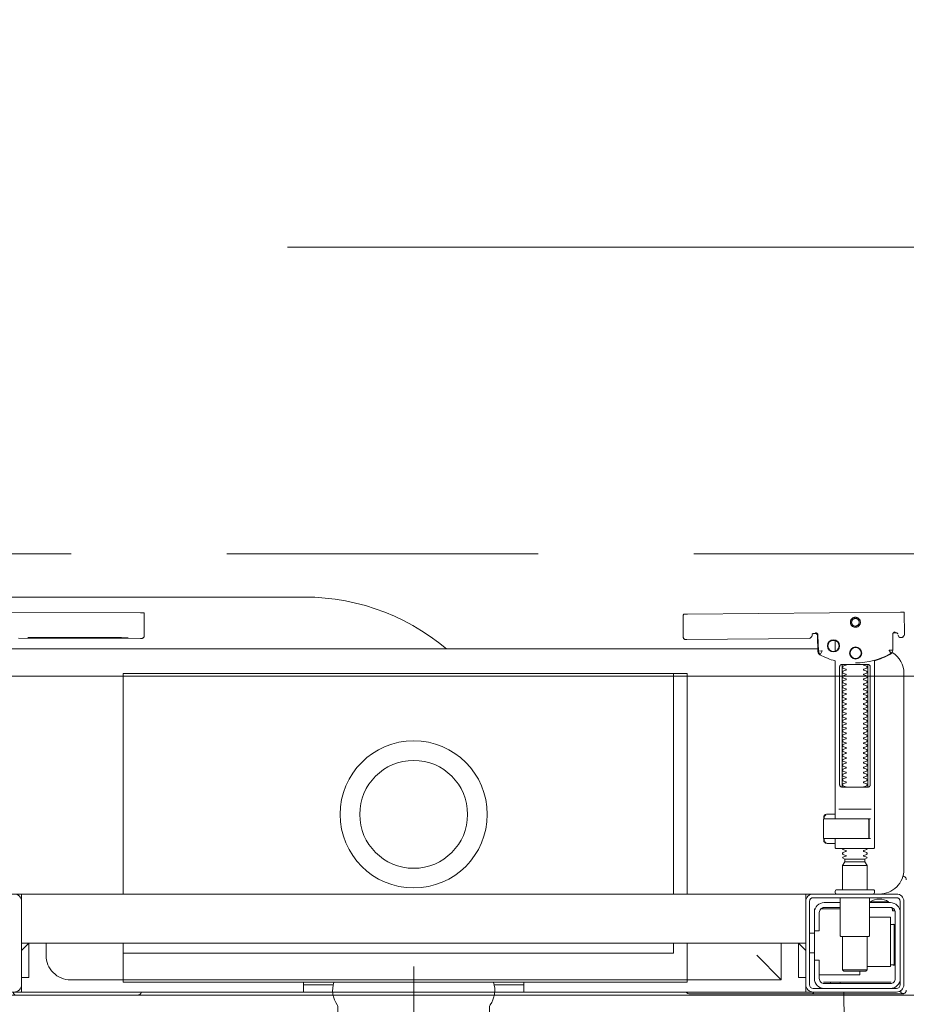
# Model space of a CAD drawing. Header units: millimetres. Extents: x 23192 to 177760, y -399809 to -79279.
# Tile 306 of 656: x 59990 to 60026, y -194372 to -194331. Entities that reach past the tile are written whole.
import ezdxf

# ---------------------------------------------------------------- set-up
doc = ezdxf.new("R2010")
doc.units = ezdxf.units.MM
doc.linetypes.add('DASHDOT', pattern=[25.4, 12.7, -6.35, 0, -6.35])
doc.linetypes.add('HIDDEN', pattern=[9.525, 6.35, -3.175])
doc.layers.get('0').update_dxf_attribs({"lineweight": 0})
for name, color, linetype, lineweight in [('!! 0_ Istn-widok', 1, 'Continuous', 15), ('!! 0_Istn-cienka', 4, 'Continuous', 9), ('!! 0_Osie', 1, 'DASHDOT', 13), ('!! 2 ZABUDOWA GK-MDF', 54, 'Continuous', 13), ('!! 2_wypos-sanitarne', 240, 'Continuous', 9), ('!! wymiary osi', 250, 'Continuous', 9), ('0-osie-liniA', 14, 'DASHDOT', 5)]:
    doc.layers.add(name, color=color, linetype=linetype, lineweight=lineweight)
doc.layers.add('!!_@ wypos sanit nd', color=7, linetype='Continuous', lineweight=0, plot=False)
doc.styles.add('TXT', font='simplex.shx')
doc.dimstyles.new('DIM50', dxfattribs={"dimscale": 5, "dimtxt": 2.5, "dimasz": 1.5, "dimexe": 0, "dimexo": 0, "dimgap": 0.5, "dimtad": 1, "dimdec": 4, "dimrnd": 0.5, "dimdsep": 46, "dimtxsty": 'TXT', "dimblk1": 'TICK1', "dimblk2": 'TICK1', "dimsah": 1, "dimcen": 0, "dimse1": 1, "dimse2": 1, "dimclrd": 1, "dimclre": 7, "dimclrt": 9, "dimadec": 0, "dimazin": 0, "dimtfac": 1, "dimtdec": 4, "dimtmove": 2, "dimatfit": 3, "dimldrblk": 'TICK1', "dimfxl": 1, "dimtolj": 1, "dimarcsym": 0})

# ---------------------------------------------------------------- blocks, each defined once
blk = doc.blocks.new('A$C324a30b8')
for points in [[(0, 0.01049), (0, -0.71083)], [(0.17552, 0), (0.17692, -0.11958)], [(-0.17552, 0), (0.17552, 0)]]:
    blk.add_lwpolyline(points)
blk = doc.blocks.new('A$C4ebe9e89')
for points in [[(-0.18941, 0.17081), (-0.04454, 0.17081), (-0.04035, 0.17071), (-0.03616, 0.17042), (-0.032, 0.16993), (-0.02786, 0.16925), (-0.02376, 0.16837), (-0.0197, 0.16731), (-0.0157, 0.16606), (-0.01176, 0.16462), (-0.00789, 0.163), (-0.0041, 0.1612), (-0.0004, 0.15923), (0.0032, 0.15708), (0.00671, 0.15478), (0.0101, 0.1523), (0.01337, 0.14968)], [(0.19864, 0.1647), (0.11173, 0.16387)], [(0.20013, 0.1647), (0.20026, 0.15571)], [(-0.19839, 0.16455), (-0.11148, 0.16437)], [(-0.16124, 0.15406), (-0.11145, 0.15396), (-0.11127, 0.15396), (-0.11111, 0.15396), (-0.11099, 0.15396), (-0.11083, 0.15397), (-0.11065, 0.15401), (-0.11048, 0.15408), (-0.11033, 0.15418), (-0.1102, 0.1543), (-0.11009, 0.15445), (-0.11001, 0.15461), (-0.10996, 0.15479), (-0.10995, 0.15497), (-0.10997, 0.16396), (-0.10998, 0.16435)], [(-0.12195, 0.15427), (-0.15195, 0.15433)], [(-0.15195, 0.15423), (-0.12195, 0.15417)], [(0.16386, 0.15607), (0.16409, 0.15602), (0.16425, 0.15596), (0.1644, 0.15586), (0.16453, 0.15574), (0.16463, 0.1556), (0.16471, 0.15544), (0.16476, 0.15527), (0.16478, 0.1551), (0.16496, 0.14854), (0.16497, 0.14842), (0.16498, 0.14832), (0.16501, 0.14822), (0.16503, 0.14812), (0.16507, 0.14802), (0.16511, 0.14793), (0.16516, 0.14784), (0.16521, 0.14775), (0.16528, 0.14767), (0.16535, 0.14758), (0.16542, 0.14751), (0.1655, 0.14744), (0.16558, 0.14737), (0.16567, 0.14731), (0.16576, 0.14726), (0.16651, 0.14688), (0.16727, 0.14651), (0.16803, 0.14617), (0.16881, 0.14585), (0.1696, 0.14555), (0.17039, 0.14527), (0.17119, 0.14502), (0.172, 0.14478), (0.172, 0.08032)], [(0.1651, 0.14871), (0.16492, 0.1553), (0.1649, 0.15547), (0.16485, 0.15563), (0.16478, 0.15579), (0.16468, 0.15592), (0.16455, 0.15604), (0.16441, 0.15614), (0.16425, 0.15621), (0.16409, 0.15626), (0.16391, 0.15627)], [(0.172, 0.15305), (0.172, 0.14874)], [(0.19757, 0.15573), (0.19749, 0.15586), (0.19739, 0.15598), (0.19727, 0.15608), (0.19713, 0.15617), (0.19698, 0.15623), (0.19683, 0.15626), (0.19667, 0.15627), (0.19577, 0.15626)], [(0.16493, 0.14968), (-0.16477, 0.14968)], [(0.17483, 0.14232), (0.17483, 0.09432)], [(0.18523, 0.09432), (0.18523, 0.14232)], [(-0.11847, 0.04968), (-0.11847, 0.13968), (0.11153, 0.13968), (0.11153, 0.04968)], [(0.10602, 0.13968), (0.10602, 0.04968)], [(0.16732, 0.08028), (0.16732, 0.08144), (0.16736, 0.08156), (0.16746, 0.08164), (0.16767, 0.08169)], [(0.16751, 0.08053), (0.16754, 0.08079), (0.16766, 0.08132)], [(0.16811, 0.08203), (0.16776, 0.08162), (0.16776, 0.08196), (0.16779, 0.08207), (0.16786, 0.08214), (0.16797, 0.08218), (0.1681, 0.08219), (0.16822, 0.08219), (0.16842, 0.08221), (0.16887, 0.08232), (0.172, 0.08232)], [(0.16848, 0.08224), (0.16856, 0.0823), (0.16876, 0.08232)], [(0.18662, 0.08432), (0.17345, 0.08432)], [(0.17371, 0.08032), (0.18481, 0.08032), (0.18637, 0.08032)], [(0.16767, 0.07094), (0.16756, 0.07096), (0.16746, 0.07099), (0.16737, 0.07106), (0.16732, 0.0712), (0.16732, 0.07235)], [(0.18558, 0.07232), (0.18637, 0.07232)], [(0.16766, 0.07131), (0.16754, 0.07185), (0.16751, 0.0721)], [(0.172, 0.07032), (0.16887, 0.07032), (0.16842, 0.07042), (0.16831, 0.07044), (0.1682, 0.07044), (0.16806, 0.07045), (0.16795, 0.07046), (0.16783, 0.07052), (0.16776, 0.07067), (0.16776, 0.07101), (0.16811, 0.07061)], [(0.16876, 0.07032), (0.16866, 0.07032), (0.16848, 0.0704)], [(0.185, 0.06126), (0.175, 0.06126)], [(0.1759, 0.06388), (0.1841, 0.06388)], [(0.1841, 0.06282), (0.1759, 0.06282)], [(0.19963, 0.05696), (0.19976, 0.05695), (0.19988, 0.05692), (0.20001, 0.05688)], [(-0.16, 0.04668), (-0.16, 0.04968), (0.16, 0.04968), (0.16, 0.04668)], [(-0.16, 0.03368), (-0.16, 0.04568)], [(0.16, 0.03368), (0.16, 0.04568)], [(0.1635, 0.03468), (0.1635, 0.04218)], [(0.174, 0.04368), (0.16618, 0.04368)], [(0.167, 0.04412), (0.16693, 0.04403), (0.16687, 0.04393), (0.16681, 0.04381), (0.16675, 0.04368)], [(0.186, 0.04018), (0.1945, 0.04018), (0.1945, 0.02018), (0.185, 0.02018)], [(0.19499, 0.04412), (0.19506, 0.04404), (0.19512, 0.04395), (0.19517, 0.04385), (0.19521, 0.04376), (0.19525, 0.04365), (0.19528, 0.04355), (0.19531, 0.04344), (0.19533, 0.04333), (0.19535, 0.04322), (0.19537, 0.04311), (0.19538, 0.04301), (0.19539, 0.04291), (0.19538, 0.04281), (0.19547, 0.04278), (0.19557, 0.04278), (0.19568, 0.04278), (0.19578, 0.04278), (0.19589, 0.04278), (0.19613, 0.04278), (0.19616, 0.04288), (0.19615, 0.04299), (0.19613, 0.04311), (0.19609, 0.04324), (0.19605, 0.04336), (0.19594, 0.04357)], [(0.19591, 0.03729), (0.19602, 0.03729), (0.19616, 0.03729), (0.19632, 0.03729), (0.1965, 0.03729)], [(0.1615, 0.03368), (0.1635, 0.03368)], [(0.175, 0.03238), (0.175, 0.01872), (0.1755, 0.01822), (0.1845, 0.01822), (0.185, 0.01872), (0.185, 0.03238)], [(0.16, 0.02668), (0.157, 0.02968), (0.16, 0.02968), (-0.16, 0.02968), (-0.157, 0.02968), (-0.16, 0.02668)], [(-0.157, 0.02968), (-0.157, 0.01568), (-0.16, 0.01568)], [(0.10602, 0.02968), (0.10602, 0.0256), (-0.11847, 0.0256)], [(0.11153, 0.02968), (0.11153, 0.01468), (0.15, 0.01468)], [(0.14, 0.02468), (0.15, 0.01468), (0.15, 0.02968)], [(0.16, 0.01568), (0.157, 0.01568), (0.157, 0.02968)], [(0.1615, 0.02568), (0.1635, 0.02568)], [(0.1965, 0.02067), (0.19632, 0.02067), (0.19616, 0.02067), (0.19602, 0.02067), (0.19591, 0.02067)], [(0.1655, 0.01668), (0.182, 0.01668), (0.182, 0.01822)], [(0.185, 0.01872), (0.175, 0.01872)], [(-0.03305, 0.00968), (-0.16, 0.00968), (-0.16, 0.01268)], [(-0.045, 0.00968), (-0.045, 0.01368)], [(-0.045, 0.01268), (-0.03283, 0.01268)], [(0.03283, 0.01268), (0.045, 0.01268)], [(0.16, 0.01268), (0.16, 0.00968), (0.03305, 0.00968)], [(0.045, 0.01368), (0.045, 0.00968)], [(0.16722, 0.01368), (0.19467, 0.01368), (0.19478, 0.01368)], [(0.17, 0.01318), (0.17, 0.01368)], [(0.174, 0.01318), (0.174, 0.01368)]]:
    blk.add_lwpolyline(points)
for points in [[(0.16424, 0.15596), (0.16327, 0.15595), (0.16304, 0.15592), (0.16283, 0.15584), (0.16262, 0.15571), (0.16265, 0.15575), (0.16259, 0.15555), (0.16257, 0.15535, -0.157432), (0.16238, 0.15476), (0.1621, 0.15436, -0.241147), (0.16129, 0.15393), (0.1115, 0.15346), (0.11134, 0.15345), (0.11119, 0.15345), (0.11107, 0.15345), (0.11094, 0.15346), (0.11078, 0.15348), (0.11062, 0.15353), (0.11047, 0.15361), (0.11033, 0.15371), (0.11022, 0.15383), (0.11012, 0.15397), (0.11005, 0.15412), (0.11001, 0.15428), (0.11, 0.15445), (0.10995, 0.16345), (0.11023, 0.16384)], [(0.19647, 0.15658), (0.19626, 0.15656), (0.19605, 0.15648), (0.19585, 0.15635), (0.19566, 0.15614, 0.132231), (0.19551, 0.15564), (0.19546, 0.14909)], [(0.19768, 0.15528, 0.415336), (0.19869, 0.15429)], [(0.19885, 0.1543), (0.19898, 0.1543), (0.19913, 0.15431), (0.19927, 0.15434), (0.19941, 0.1544), (0.19953, 0.15447), (0.19965, 0.15456), (0.19975, 0.15466), (0.20007, 0.15512, 0.158481), (0.20026, 0.15571)], [(-0.15993, 0.04968), (-0.17248, 0.04968, 0.405519), (-0.172, 0.05018), (-0.172, 0.05088, 0.414214), (-0.1725, 0.05138), (-0.1875, 0.05138, 0.414214), (-0.188, 0.05088), (-0.188, 0.05018, 0.405519), (-0.18751, 0.04968), (-0.19, 0.04968, -0.414214), (-0.2, 0.05968), (-0.2, 0.13968, -0.266001), (-0.19506, 0.1483)], [(0.18031, 0.14393, 0.125713), (0.19466, 0.14774, 0.121439), (0.19519, 0.14823, -0.262119), (0.2, 0.13968), (0.2, 0.05968, -0.414214), (0.19, 0.04968), (0.18752, 0.04968, 0.405519), (0.188, 0.05018), (0.188, 0.05088, 0.414214), (0.1875, 0.05138), (0.1725, 0.05138, 0.414214), (0.172, 0.05088), (0.172, 0.05018, 0.405519), (0.17249, 0.04968, 0.001664), (0.15993, 0.04968)], [(0.172, 0.07232), (0.172, 0.06852, 0.414214), (0.1722, 0.06832), (0.18462, 0.06832), (0.1878, 0.06832, 0.414214), (0.188, 0.06852), (0.188, 0.14485), (0.18885, 0.1451), (0.18969, 0.14537), (0.19052, 0.14568), (0.19134, 0.146), (0.19215, 0.14635), (0.19295, 0.14672), (0.19374, 0.14712), (0.19456, 0.14756), (0.19465, 0.14762), (0.19473, 0.14768), (0.19481, 0.14775), (0.19488, 0.14782), (0.19495, 0.1479), (0.19502, 0.14799)], [(0.17647, 0.09332, 0.182836), (0.17637, 0.09341), (0.17515, 0.09381, 0.050055), (0.175, 0.09408), (0.175, 0.09436, 0.050055), (0.17515, 0.09462), (0.17637, 0.09503, 0.719897), (0.17637, 0.09541), (0.17515, 0.09581, 0.050055), (0.175, 0.09608), (0.175, 0.09636, 0.050055), (0.17515, 0.09662), (0.17637, 0.09703, 0.719897), (0.17637, 0.09741), (0.17515, 0.09781, 0.050055), (0.175, 0.09808), (0.175, 0.09836, 0.050055), (0.17515, 0.09862), (0.17637, 0.09903, 0.719897), (0.17637, 0.09941), (0.17515, 0.09981, 0.050055), (0.175, 0.10008), (0.175, 0.10036, 0.050055), (0.17515, 0.10062), (0.17637, 0.10103, 0.719897), (0.17637, 0.10141), (0.17515, 0.10181, 0.050055), (0.175, 0.10208), (0.175, 0.10236, 0.050055), (0.17515, 0.10262), (0.17637, 0.10303, 0.719897), (0.17637, 0.10341), (0.17515, 0.10381, 0.050055), (0.175, 0.10408), (0.175, 0.10436, 0.050055), (0.17515, 0.10462), (0.17637, 0.10503, 0.719897), (0.17637, 0.10541), (0.17515, 0.10581, 0.050055), (0.175, 0.10608), (0.175, 0.10636, 0.050055), (0.17515, 0.10662), (0.17637, 0.10703, 0.719897), (0.17637, 0.10741), (0.17515, 0.10781, 0.050055), (0.175, 0.10808), (0.175, 0.10836, 0.050055), (0.17515, 0.10862), (0.17637, 0.10903, 0.719897), (0.17637, 0.10941), (0.17515, 0.10981, 0.050055), (0.175, 0.11008), (0.175, 0.11036, 0.050055), (0.17515, 0.11062), (0.17637, 0.11103, 0.719897), (0.17637, 0.11141), (0.17515, 0.11181, 0.050055), (0.175, 0.11208), (0.175, 0.11236, 0.050055), (0.17515, 0.11262), (0.17637, 0.11303, 0.719897), (0.17637, 0.11341), (0.17515, 0.11381, 0.050055), (0.175, 0.11408), (0.175, 0.11436, 0.050055), (0.17515, 0.11462), (0.17637, 0.11503, 0.719897), (0.17637, 0.11541), (0.17515, 0.11581, 0.050055), (0.175, 0.11608), (0.175, 0.11636, 0.050055), (0.17515, 0.11662), (0.17637, 0.11703, 0.719897), (0.17637, 0.11741), (0.17515, 0.11781, 0.050055), (0.175, 0.11808), (0.175, 0.11836, 0.050055), (0.17515, 0.11862), (0.17637, 0.11903, 0.719897), (0.17637, 0.11941), (0.17515, 0.11981, 0.050055), (0.175, 0.12008), (0.175, 0.12036, 0.050055), (0.17515, 0.12062), (0.17637, 0.12103, 0.719897), (0.17637, 0.12141), (0.17515, 0.12181, 0.050055), (0.175, 0.12208), (0.175, 0.12236, 0.050055), (0.17515, 0.12262), (0.17637, 0.12303, 0.719897), (0.17637, 0.12341), (0.17515, 0.12381, 0.050055), (0.175, 0.12408), (0.175, 0.12436, 0.050055), (0.17515, 0.12462), (0.17637, 0.12503, 0.719897), (0.17637, 0.12541), (0.17515, 0.12581, 0.050055), (0.175, 0.12608), (0.175, 0.12636, 0.050055), (0.17515, 0.12662), (0.17637, 0.12703, 0.719897), (0.17637, 0.12741), (0.17515, 0.12781, 0.050055), (0.175, 0.12808), (0.175, 0.12836, 0.050055), (0.17515, 0.12862), (0.17637, 0.12903, 0.719897), (0.17637, 0.12941), (0.17515, 0.12981, 0.050055), (0.175, 0.13008), (0.175, 0.13036, 0.050055), (0.17515, 0.13062), (0.17637, 0.13103, 0.719897), (0.17637, 0.13141), (0.17515, 0.13181, 0.050055), (0.175, 0.13208), (0.175, 0.13236, 0.050055), (0.17515, 0.13262), (0.17637, 0.13303, 0.719897), (0.17637, 0.13341), (0.17515, 0.13381, 0.050055), (0.175, 0.13408), (0.175, 0.13436, 0.050055), (0.17515, 0.13462), (0.17637, 0.13503, 0.719897), (0.17637, 0.13541), (0.17515, 0.13581, 0.050055), (0.175, 0.13608), (0.175, 0.13636, 0.050055), (0.17515, 0.13662), (0.17637, 0.13703, 0.719897), (0.17637, 0.13741), (0.17515, 0.13781, 0.050055), (0.175, 0.13808), (0.175, 0.13836, 0.050055), (0.17515, 0.13862), (0.17637, 0.13903, 0.719897), (0.17637, 0.13941), (0.17515, 0.13981, 0.050055), (0.175, 0.14008), (0.175, 0.14036, 0.050055), (0.17515, 0.14062), (0.17637, 0.14103, 0.719897), (0.17637, 0.14141), (0.17515, 0.14181, 0.050055), (0.175, 0.14208), (0.175, 0.14236, 0.050055), (0.17515, 0.14262), (0.17637, 0.14303, 0.474594), (0.17647, 0.14332)], [(0.18353, 0.14332, 0.474594), (0.18364, 0.14303), (0.18486, 0.14262, 0.050055), (0.185, 0.14236), (0.185, 0.14208, 0.050055), (0.18486, 0.14181), (0.18364, 0.14141, 0.719897), (0.18364, 0.14103), (0.18486, 0.14062, 0.050055), (0.185, 0.14036), (0.185, 0.14008, 0.050055), (0.18486, 0.13981), (0.18364, 0.13941, 0.719897), (0.18364, 0.13903), (0.18486, 0.13862, 0.050055), (0.185, 0.13836), (0.185, 0.13808, 0.050055), (0.18486, 0.13781), (0.18364, 0.13741, 0.719897), (0.18364, 0.13703), (0.18486, 0.13662, 0.050055), (0.185, 0.13636), (0.185, 0.13608, 0.050055), (0.18486, 0.13581), (0.18364, 0.13541, 0.719897), (0.18364, 0.13503), (0.18486, 0.13462, 0.050055), (0.185, 0.13436), (0.185, 0.13408, 0.050055), (0.18486, 0.13381), (0.18364, 0.13341, 0.719897), (0.18364, 0.13303), (0.18486, 0.13262, 0.050055), (0.185, 0.13236), (0.185, 0.13208, 0.050055), (0.18486, 0.13181), (0.18364, 0.13141, 0.719897), (0.18364, 0.13103), (0.18486, 0.13062, 0.050055), (0.185, 0.13036), (0.185, 0.13008, 0.050055), (0.18486, 0.12981), (0.18364, 0.12941, 0.719897), (0.18364, 0.12903), (0.18486, 0.12862, 0.050055), (0.185, 0.12836), (0.185, 0.12808, 0.050055), (0.18486, 0.12781), (0.18364, 0.12741, 0.719897), (0.18364, 0.12703), (0.18486, 0.12662, 0.050055), (0.185, 0.12636), (0.185, 0.12608, 0.050055), (0.18486, 0.12581), (0.18364, 0.12541, 0.719897), (0.18364, 0.12503), (0.18486, 0.12462, 0.050055), (0.185, 0.12436), (0.185, 0.12408, 0.050055), (0.18486, 0.12381), (0.18364, 0.12341, 0.719897), (0.18364, 0.12303), (0.18486, 0.12262, 0.050055), (0.185, 0.12236), (0.185, 0.12208, 0.050055), (0.18486, 0.12181), (0.18364, 0.12141, 0.719897), (0.18364, 0.12103), (0.18486, 0.12062, 0.050055), (0.185, 0.12036), (0.185, 0.12008, 0.050055), (0.18486, 0.11981), (0.18364, 0.11941, 0.719897), (0.18364, 0.11903), (0.18486, 0.11862, 0.050055), (0.185, 0.11836), (0.185, 0.11808, 0.050055), (0.18486, 0.11781), (0.18364, 0.11741, 0.719897), (0.18364, 0.11703), (0.18486, 0.11662, 0.050055), (0.185, 0.11636), (0.185, 0.11608, 0.050055), (0.18486, 0.11581), (0.18364, 0.11541, 0.719897), (0.18364, 0.11503), (0.18486, 0.11462, 0.050055), (0.185, 0.11436), (0.185, 0.11408, 0.050055), (0.18486, 0.11381), (0.18364, 0.11341, 0.719897), (0.18364, 0.11303), (0.18486, 0.11262, 0.050055), (0.185, 0.11236), (0.185, 0.11208, 0.050055), (0.18486, 0.11181), (0.18364, 0.11141, 0.719897), (0.18364, 0.11103), (0.18486, 0.11062, 0.050055), (0.185, 0.11036), (0.185, 0.11008, 0.050055), (0.18486, 0.10981), (0.18364, 0.10941, 0.719897), (0.18364, 0.10903), (0.18486, 0.10862, 0.050055), (0.185, 0.10836), (0.185, 0.10808, 0.050055), (0.18486, 0.10781), (0.18364, 0.10741, 0.719897), (0.18364, 0.10703), (0.18486, 0.10662, 0.050055), (0.185, 0.10636), (0.185, 0.10608, 0.050055), (0.18486, 0.10581), (0.18364, 0.10541, 0.719897), (0.18364, 0.10503), (0.18486, 0.10462, 0.050055), (0.185, 0.10436), (0.185, 0.10408, 0.050055), (0.18486, 0.10381), (0.18364, 0.10341, 0.719897), (0.18364, 0.10303), (0.18486, 0.10262, 0.050055), (0.185, 0.10236), (0.185, 0.10208, 0.050055), (0.18486, 0.10181), (0.18364, 0.10141, 0.719897), (0.18364, 0.10103), (0.18486, 0.10062, 0.050055), (0.185, 0.10036), (0.185, 0.10008, 0.050055), (0.18486, 0.09981), (0.18364, 0.09941, 0.719897), (0.18364, 0.09903), (0.18486, 0.09862, 0.050055), (0.185, 0.09836), (0.185, 0.09808, 0.050055), (0.18486, 0.09781), (0.18364, 0.09741, 0.719897), (0.18364, 0.09703), (0.18486, 0.09662, 0.050055), (0.185, 0.09636), (0.185, 0.09608, 0.050055), (0.18486, 0.09581), (0.18364, 0.09541, 0.719897), (0.18364, 0.09503), (0.18486, 0.09462, 0.050055), (0.185, 0.09436), (0.185, 0.09408, 0.050055), (0.18486, 0.09381), (0.18364, 0.09341, 0.182836), (0.18353, 0.09332)], [(0.18575, 0.07252), (0.18575, 0.08011), (0.18572, 0.08022), (0.18564, 0.08029), (0.18555, 0.08032), (0.18565, 0.0803), (0.18573, 0.08024), (0.18577, 0.08014), (0.18577, 0.07252), (0.18574, 0.07241), (0.18567, 0.07234), (0.18547, 0.07232), (0.18558, 0.07237), (0.18564, 0.07252), (0.18564, 0.08012), (0.18557, 0.08027), (0.18547, 0.08032), (0.16743, 0.08032, 0.414214), (0.16723, 0.08012), (0.16723, 0.07252, 0.414214), (0.16743, 0.07232), (0.18547, 0.07232)], [(0.18556, 0.07232, 0.414213), (0.18576, 0.07252), (0.18575, 0.08011), (0.18575, 0.07252), (0.18572, 0.07241), (0.18565, 0.07234), (0.18555, 0.07232)], [(0.175, 0.06836), (0.175, 0.06812, -0.050055), (0.17515, 0.06786), (0.17636, 0.06745, -0.719897), (0.17636, 0.06707), (0.17515, 0.06666, -0.050055), (0.175, 0.0664), (0.175, 0.06612, -0.050055), (0.17515, 0.06586), (0.17636, 0.06545, -0.719897), (0.17636, 0.06507), (0.17515, 0.06466, -0.050055), (0.175, 0.0644), (0.1759, 0.06388), (0.1759, 0.06282), (0.175, 0.06126), (0.175, 0.05138)], [(0.185, 0.06836), (0.185, 0.06812, 0.050055), (0.18486, 0.06786), (0.18364, 0.06745, 0.719897), (0.18364, 0.06707), (0.18486, 0.06666, 0.050055), (0.185, 0.0664), (0.185, 0.06612, 0.050055), (0.18486, 0.06586), (0.18364, 0.06545, 0.719897), (0.18364, 0.06507), (0.18486, 0.06466, 0.050055), (0.185, 0.0644), (0.1841, 0.06388), (0.1841, 0.06282), (0.185, 0.06126), (0.185, 0.05138)], [(0.20011, 0.05684, 0.126559), (0.19962, 0.05693)], [(0.20099, 0.05547, 0.198909), (0.20055, 0.05654, 0.091301), (0.20011, 0.05684)], [(0.16379, 0.04368), (0.1635, 0.04368), (0.1635, 0.04218, -0.414214), (0.1675, 0.04618), (0.174, 0.04618)], [(0.174, 0.04418), (0.1675, 0.04418, 0.414214), (0.1655, 0.04218), (0.1655, 0.03468), (0.1635, 0.03468), (0.1635, 0.01518, 0.414214), (0.1675, 0.01118)], [(0.1635, 0.02268), (0.1655, 0.02268), (0.1655, 0.01518, 0.414214), (0.1675, 0.01318), (0.1945, 0.01318, 0.414214), (0.1965, 0.01518), (0.1965, 0.04218, 0.414214), (0.1945, 0.04418), (0.186, 0.04418)], [(0.174, 0.04818), (0.174, 0.03288, 0.414214), (0.1745, 0.03238), (0.1855, 0.03238, 0.414214), (0.186, 0.03288), (0.186, 0.04818)], [(0.19375, 0.04656, 0.119096), (0.19, 0.04764, 0.119096), (0.18625, 0.04656)], [(0.19375, 0.04618), (0.19375, 0.04656), (0.18625, 0.04656), (0.18625, 0.04618), (0.1945, 0.04618, -0.414214), (0.1985, 0.04218)], [(0.1945, 0.03721), (0.19515, 0.03722), (0.19542, 0.03722), (0.1956, 0.03722), (0.19567, 0.03722, 0.116465), (0.19589, 0.03728), (0.19601, 0.03733), (0.19601, 0.02063), (0.19589, 0.02068, 0.116465), (0.19567, 0.02074), (0.19542, 0.02074), (0.19515, 0.02074), (0.1945, 0.02075)], [(-0.15, 0.02968), (-0.15, 0.02468, 0.414214), (-0.14, 0.01468), (-0.11847, 0.01468), (-0.11847, 0.02968)], [(-0.04, 0.01368), (-0.03255, 0.01368, 0.236962), (-0.03118, 0.00443, -0.154353), (-0.031, 0.00386), (-0.031, 0), (0.031, 0), (0.031, 0.00386, -0.154353), (0.03118, 0.00443, 0.236962), (0.03256, 0.01368), (0.04, 0.01368)], [(0.1945, 0.01118, 0.414214), (0.1985, 0.01518)], [(-0.1633, 0.00948, 0.412536), (-0.1623, 0.00848), (-0.1125, 0.00848), (-0.11221, 0.00851), (-0.11193, 0.0086), (-0.11168, 0.00873), (-0.11145, 0.00892), (-0.11126, 0.00914), (-0.11112, 0.0094), (-0.11104, 0.00968)], [(0.11124, 0.00968), (0.11142, 0.00944), (0.11165, 0.00925), (0.11192, 0.0091), (0.1122, 0.00901), (0.1125, 0.00898), (0.1623, 0.00898, 0.326231), (0.16325, 0.00968)], [(0.1987, 0.01002, 0.000114), (0.1987, 0.01002, 0.517015), (0.20003, 0.00909), (0.19993, 0.00905), (0.19983, 0.00903), (0.19971, 0.009), (0.19958, 0.00899), (0.19948, 0.00899), (0.19903, 0.00899), (0.19841, 0.00899), (0.19771, 0.00899), (0.16428, 0.00899), (0.16393, 0.00899), (0.16357, 0.00899), (0.16323, 0.00899), (0.16294, 0.00899), (0.16269, 0.00899), (0.16249, 0.00899), (0.16237, 0.00899)], [(0.20011, 0.00912, 0.091301), (0.20055, 0.00942, 0.198909), (0.20099, 0.01048)]]:
    blk.add_lwpolyline(points, format="xyb")
for points in [[(0.18024, 0.15848), (0.18044, 0.15849), (0.18064, 0.15852), (0.18084, 0.15857), (0.18103, 0.15864), (0.18121, 0.15873), (0.18138, 0.15883), (0.18154, 0.15895), (0.18168, 0.15909), (0.18182, 0.15924), (0.18194, 0.1594), (0.18204, 0.15958), (0.18212, 0.15976), (0.18219, 0.15995), (0.18224, 0.16014), (0.18226, 0.16034), (0.18227, 0.16054), (0.18226, 0.16075), (0.18223, 0.16094), (0.18218, 0.16114), (0.18211, 0.16133), (0.18202, 0.16151), (0.18191, 0.16168), (0.18179, 0.16184), (0.18166, 0.16199), (0.18151, 0.16212), (0.18134, 0.16224), (0.18117, 0.16234), (0.18099, 0.16242), (0.1808, 0.16249), (0.1806, 0.16254), (0.1804, 0.16256), (0.1802, 0.16257), (0.18, 0.16256), (0.1798, 0.16253), (0.17961, 0.16248), (0.17942, 0.16241), (0.17924, 0.16232), (0.17907, 0.16222), (0.17891, 0.1621), (0.17876, 0.16196), (0.17863, 0.16181), (0.17851, 0.16165), (0.17841, 0.16147), (0.17832, 0.16129), (0.17826, 0.1611), (0.17821, 0.1609), (0.17818, 0.16071), (0.17818, 0.1605), (0.17819, 0.1603), (0.17822, 0.16011), (0.17827, 0.15991), (0.17834, 0.15972), (0.17843, 0.15954), (0.17853, 0.15937), (0.17865, 0.15921), (0.17879, 0.15906), (0.17894, 0.15893), (0.1791, 0.15881), (0.17928, 0.15871), (0.17946, 0.15863), (0.17965, 0.15856), (0.17984, 0.15851), (0.18004, 0.15849)], [(0.18024, 0.15897), (0.18039, 0.15898), (0.18054, 0.159), (0.18068, 0.15904), (0.18083, 0.15909), (0.18096, 0.15916), (0.18109, 0.15924), (0.18121, 0.15933), (0.18133, 0.15943), (0.18143, 0.15955), (0.18152, 0.15967), (0.18159, 0.1598), (0.18166, 0.15994), (0.18171, 0.16008), (0.18174, 0.16023), (0.18176, 0.16038), (0.18177, 0.16053), (0.18176, 0.16068), (0.18174, 0.16084), (0.1817, 0.16098), (0.18165, 0.16113), (0.18158, 0.16126), (0.1815, 0.16139), (0.18141, 0.16151), (0.1813, 0.16162), (0.18119, 0.16173), (0.18107, 0.16182), (0.18094, 0.16189), (0.1808, 0.16196), (0.18066, 0.16201), (0.18051, 0.16204), (0.18036, 0.16206), (0.18021, 0.16207), (0.18005, 0.16206), (0.1799, 0.16204), (0.17976, 0.162), (0.17961, 0.16194), (0.17948, 0.16188), (0.17935, 0.1618), (0.17923, 0.16171), (0.17911, 0.1616), (0.17901, 0.16149), (0.17892, 0.16137), (0.17885, 0.16124), (0.17878, 0.1611), (0.17873, 0.16095), (0.1787, 0.16081), (0.17868, 0.16066), (0.17867, 0.1605), (0.17868, 0.16035), (0.1787, 0.1602), (0.17874, 0.16005), (0.17879, 0.15991), (0.17886, 0.15977), (0.17894, 0.15964), (0.17903, 0.15952), (0.17914, 0.15941), (0.17925, 0.15931), (0.17937, 0.15922), (0.1795, 0.15914), (0.17964, 0.15908), (0.17978, 0.15903), (0.17993, 0.159), (0.18008, 0.15897)], [(0.16587, 0.14754), (0.16582, 0.14756), (0.16577, 0.1476), (0.16573, 0.14763), (0.16568, 0.14767), (0.16563, 0.14771), (0.16558, 0.14776), (0.16553, 0.14781), (0.16549, 0.14786), (0.16544, 0.14791), (0.1654, 0.14797), (0.16536, 0.14803), (0.16533, 0.14809), (0.16529, 0.14815), (0.16526, 0.14821), (0.16524, 0.14828), (0.16521, 0.14834), (0.16519, 0.14841), (0.16517, 0.14847), (0.16516, 0.14854), (0.16515, 0.1486), (0.16514, 0.14866), (0.16513, 0.14872), (0.16513, 0.14877), (0.16518, 0.14879), (0.16643, 0.14884), (0.16648, 0.14884), (0.16654, 0.14884), (0.16659, 0.14886), (0.16664, 0.14883), (0.16661, 0.14879), (0.16658, 0.14874), (0.16656, 0.14869), (0.16653, 0.14863), (0.16594, 0.14754)], [(0.18533, 0.14332), (0.18542, 0.14331), (0.1855, 0.1433), (0.18559, 0.14329), (0.18567, 0.14326), (0.18575, 0.14323), (0.18583, 0.14319), (0.18591, 0.14314), (0.18598, 0.14308), (0.18604, 0.14302), (0.1861, 0.14294), (0.18615, 0.14286), (0.18619, 0.14276), (0.18623, 0.14266), (0.18626, 0.14255), (0.18627, 0.14243), (0.18628, 0.14232), (0.18628, 0.09432), (0.18627, 0.0942), (0.18626, 0.09409), (0.18623, 0.09398), (0.18619, 0.09387), (0.18615, 0.09378), (0.1861, 0.09369), (0.18604, 0.09362), (0.18598, 0.09355), (0.18591, 0.09349), (0.18583, 0.09344), (0.18575, 0.0934), (0.18567, 0.09337), (0.18559, 0.09335), (0.1855, 0.09333), (0.18542, 0.09332), (0.18533, 0.09332), (0.17475, 0.09332), (0.17466, 0.09332), (0.17457, 0.09333), (0.17449, 0.09335), (0.1744, 0.09337), (0.17432, 0.0934), (0.17424, 0.09344), (0.17416, 0.09349), (0.17409, 0.09355), (0.17403, 0.09362), (0.17397, 0.09369), (0.17392, 0.09378), (0.17387, 0.09387), (0.17384, 0.09398), (0.17381, 0.09409), (0.17379, 0.0942), (0.17379, 0.09432), (0.17379, 0.14232), (0.17379, 0.14243), (0.17381, 0.14255), (0.17384, 0.14266), (0.17387, 0.14276), (0.17392, 0.14286), (0.17397, 0.14294), (0.17403, 0.14302), (0.17409, 0.14308), (0.17416, 0.14314), (0.17424, 0.14319), (0.17432, 0.14323), (0.1744, 0.14326), (0.17449, 0.14329), (0.17457, 0.1433), (0.17466, 0.14331), (0.17475, 0.14332)], [(-0.11847, 0.01368), (0.11153, 0.01368), (0.11153, 0.01468), (-0.11847, 0.01468)]]:
    blk.add_lwpolyline(points, close=True)
for points in [[(0.19546, 0.14908), (0.19546, 0.14908), (0.19546, 0.14908), (0.19546, 0.14909), (0.19546, 0.14909), (0.19546, 0.14909), (0.19546, 0.14909), (0.19546, 0.14909), (0.19546, 0.14909), (0.19546, 0.14909), (0.19546, 0.14909), (0.19546, 0.14909), (0.19546, 0.14909), (0.19546, 0.14909), (0.19546, 0.14909), (0.19546, 0.14909), (0.19546, 0.14909), (0.19546, 0.14909), (0.19546, 0.14909), (0.19546, 0.14909), (0.19546, 0.14908), (0.19546, 0.14908), (0.19546, 0.14908), (0.19546, 0.14908), (0.19546, 0.14908), (0.19546, 0.14908), (0.19546, 0.14908), (0.19546, 0.14908), (0.19546, 0.14908), (0.19546, 0.14908), (0.19546, 0.14908), (0.19546, 0.14908), (0.19546, 0.14908), (0.19546, 0.14908), (0.19546, 0.14908), (0.19546, 0.14908), (0.19546, 0.14908), (0.19546, 0.14909), (0.19545, 0.14909), (0.19545, 0.14909), (0.19545, 0.14909), (0.19545, 0.14909), (0.19545, 0.14909), (0.19545, 0.14909), (0.19545, 0.14909), (0.19545, 0.14909), (0.19544, 0.14909), (0.19544, 0.14908), (0.19544, 0.14908), (0.19544, 0.14908), (0.19544, 0.14908), (0.19543, 0.14908), (0.19543, 0.14908), (0.19543, 0.14908), (0.19543, 0.14908), (0.19543, 0.14908), (0.19543, 0.14908), (0.19543, 0.14908), (0.19542, 0.14908), (0.19542, 0.14908), (0.19542, 0.14908), (0.19542, 0.14908), (0.19542, 0.14908), (0.19541, 0.14908), (0.19541, 0.14908), (0.19541, 0.14908), (0.19541, 0.14908), (0.19541, 0.14908), (0.1954, 0.14908), (0.1954, 0.14908), (0.1954, 0.14908), (0.19539, 0.14908), (0.19539, 0.14908), (0.19538, 0.14909), (0.19537, 0.14909), (0.19537, 0.14909), (0.19536, 0.14909), (0.19536, 0.14909), (0.19536, 0.14909), (0.19535, 0.14909), (0.19535, 0.14909), (0.19534, 0.14909), (0.19534, 0.14909), (0.19533, 0.14909), (0.19533, 0.14909), (0.19532, 0.14909), (0.19531, 0.14909), (0.19531, 0.14909), (0.1953, 0.14909), (0.19529, 0.14909), (0.19529, 0.14909), (0.19528, 0.14909), (0.19527, 0.14909), (0.19527, 0.14909), (0.19526, 0.14909), (0.19525, 0.14909), (0.19524, 0.14909), (0.19524, 0.14909), (0.19523, 0.14909), (0.19522, 0.14909), (0.19521, 0.14909), (0.1952, 0.14909), (0.19519, 0.14909), (0.19518, 0.14909), (0.19517, 0.14909), (0.19516, 0.14909), (0.19516, 0.14909), (0.19515, 0.14909), (0.19514, 0.14909), (0.19513, 0.14909), (0.19512, 0.14909), (0.19511, 0.14909), (0.1951, 0.14909), (0.19508, 0.14909), (0.19507, 0.14909), (0.19506, 0.14909), (0.19505, 0.14909), (0.19504, 0.14909), (0.19503, 0.14909), (0.19502, 0.14909), (0.19501, 0.14909), (0.195, 0.14909), (0.19499, 0.14909), (0.19497, 0.14909), (0.19496, 0.14909), (0.19495, 0.14909), (0.19494, 0.1491), (0.19493, 0.1491), (0.19491, 0.1491), (0.1949, 0.1491), (0.19489, 0.1491), (0.19488, 0.1491), (0.19486, 0.1491), (0.19485, 0.1491), (0.19484, 0.1491), (0.19483, 0.1491), (0.19481, 0.1491), (0.19469, 0.1491), (0.19464, 0.1491), (0.19459, 0.1491), (0.19456, 0.1491), (0.19453, 0.1491), (0.19451, 0.1491), (0.19448, 0.1491), (0.19446, 0.1491), (0.19443, 0.1491), (0.19441, 0.1491), (0.19438, 0.1491), (0.19435, 0.1491), (0.19433, 0.1491), (0.19431, 0.1491), (0.19428, 0.1491), (0.19427, 0.1491), (0.19426, 0.1491), (0.19423, 0.1491), (0.19422, 0.1491), (0.19421, 0.1491), (0.1942, 0.1491), (0.19418, 0.1491), (0.19418, 0.1491), (0.19417, 0.1491), (0.19417, 0.1491), (0.19416, 0.1491), (0.19416, 0.1491), (0.19415, 0.14911), (0.19414, 0.14911), (0.19414, 0.14911), (0.19413, 0.14911), (0.19413, 0.14911), (0.19412, 0.14911), (0.19412, 0.14911), (0.19412, 0.14911), (0.19411, 0.14911), (0.19411, 0.1491), (0.1941, 0.1491), (0.1941, 0.1491), (0.1941, 0.1491), (0.19409, 0.1491), (0.19409, 0.1491), (0.19409, 0.1491), (0.19409, 0.1491), (0.19408, 0.1491), (0.19408, 0.1491), (0.19408, 0.1491), (0.19407, 0.1491), (0.19407, 0.1491), (0.19406, 0.1491), (0.19406, 0.1491), (0.19406, 0.1491), (0.19406, 0.1491), (0.19405, 0.1491), (0.19405, 0.1491), (0.19405, 0.1491), (0.19405, 0.14911), (0.19404, 0.14911), (0.19404, 0.14911), (0.19404, 0.14911), (0.19403, 0.14911), (0.19403, 0.14911), (0.19402, 0.14912), (0.19402, 0.14912), (0.19402, 0.14912), (0.19401, 0.14912), (0.19401, 0.14912), (0.19401, 0.14912), (0.194, 0.14912), (0.194, 0.14912), (0.194, 0.14912), (0.194, 0.14912), (0.194, 0.14912), (0.194, 0.14912), (0.194, 0.14912), (0.19399, 0.14912), (0.19399, 0.14912), (0.19399, 0.14912), (0.19399, 0.14912), (0.19399, 0.14912), (0.19399, 0.14912), (0.19398, 0.14912), (0.19398, 0.14912), (0.19398, 0.14911), (0.19398, 0.14911), (0.19398, 0.14911), (0.19398, 0.14911), (0.19397, 0.14911), (0.19397, 0.14911), (0.19397, 0.1491), (0.19397, 0.1491), (0.19397, 0.1491), (0.19397, 0.1491), (0.19397, 0.1491), (0.19397, 0.14909), (0.19397, 0.14909), (0.19397, 0.14909), (0.19397, 0.14909), (0.19397, 0.14908), (0.19397, 0.14908), (0.19397, 0.14908), (0.19397, 0.14908), (0.19397, 0.14908), (0.19397, 0.14907), (0.19397, 0.14907), (0.19397, 0.14907), (0.19397, 0.14907), (0.19397, 0.14907), (0.19398, 0.14906), (0.19398, 0.14906), (0.19398, 0.14906), (0.19398, 0.14906), (0.19398, 0.14906), (0.19398, 0.14905), (0.19399, 0.14905), (0.19399, 0.14905), (0.19399, 0.14905), (0.194, 0.14904), (0.194, 0.14904), (0.19401, 0.14903), (0.19401, 0.14903), (0.19401, 0.14903), (0.19402, 0.14902), (0.19402, 0.14902), (0.19402, 0.14902), (0.19403, 0.14901), (0.19403, 0.14901), (0.19403, 0.14901), (0.19403, 0.149), (0.19403, 0.149), (0.19403, 0.149), (0.19404, 0.14899), (0.19404, 0.14899), (0.19404, 0.14899), (0.19404, 0.14899), (0.19404, 0.14898), (0.19404, 0.14898), (0.19404, 0.14898), (0.19405, 0.14897), (0.19405, 0.14897), (0.19405, 0.14897), (0.19405, 0.14896), (0.19405, 0.14896), (0.19406, 0.14895), (0.19406, 0.14895), (0.19406, 0.14895), (0.19406, 0.14894), (0.19407, 0.14894), (0.19407, 0.14893), (0.19407, 0.14893), (0.19408, 0.14892), (0.19408, 0.14891), (0.19409, 0.1489), (0.19409, 0.14889), (0.1941, 0.14888), (0.1941, 0.14887), (0.19411, 0.14886), (0.19412, 0.14884), (0.19414, 0.14881), (0.19416, 0.14877), (0.19418, 0.14873), (0.19419, 0.14871), (0.1942, 0.1487), (0.19421, 0.14868), (0.19422, 0.14866), (0.19423, 0.14864), (0.19434, 0.14845), (0.19435, 0.14844), (0.19435, 0.14842), (0.19436, 0.1484), (0.19437, 0.14839), (0.19438, 0.14837), (0.19439, 0.14836), (0.1944, 0.14834), (0.19441, 0.14832), (0.19441, 0.14831), (0.19442, 0.14829), (0.19443, 0.14828), (0.19444, 0.14826), (0.19445, 0.14825), (0.19446, 0.14823), (0.19446, 0.14822), (0.19447, 0.14821), (0.19448, 0.14819), (0.19449, 0.14818), (0.19449, 0.14816), (0.1945, 0.14815), (0.19451, 0.14814), (0.19452, 0.14813), (0.19452, 0.14811), (0.19453, 0.1481), (0.19454, 0.14809), (0.19454, 0.14808), (0.19455, 0.14806), (0.19456, 0.14805), (0.19456, 0.14804), (0.19457, 0.14803), (0.19457, 0.14802), (0.19458, 0.14801), (0.19458, 0.148), (0.19459, 0.14799), (0.1946, 0.14798), (0.1946, 0.14797), (0.19461, 0.14796), (0.19461, 0.14795), (0.19462, 0.14794), (0.19462, 0.14793), (0.19463, 0.14792), (0.19463, 0.14791), (0.19463, 0.1479), (0.19464, 0.1479), (0.19464, 0.14789), (0.19465, 0.14788), (0.19465, 0.14787), (0.19465, 0.14787), (0.19466, 0.14786), (0.19466, 0.14785), (0.19466, 0.14785), (0.19467, 0.14784), (0.19467, 0.14784), (0.19467, 0.14783), (0.19468, 0.14783), (0.19468, 0.14782), (0.19468, 0.14782), (0.19468, 0.14782), (0.19468, 0.14781), (0.19468, 0.14781), (0.19468, 0.14781), (0.19468, 0.14781), (0.19469, 0.14781), (0.19469, 0.1478), (0.19469, 0.1478), (0.19469, 0.1478), (0.19469, 0.1478), (0.19469, 0.1478), (0.19469, 0.1478), (0.19469, 0.1478), (0.19469, 0.14779), (0.19469, 0.14779), (0.19469, 0.14779), (0.19469, 0.14779), (0.19469, 0.14779), (0.19469, 0.14779), (0.19469, 0.14779), (0.19469, 0.14779), (0.19469, 0.14779), (0.19469, 0.14779), (0.19469, 0.14779), (0.19469, 0.14779), (0.19469, 0.14779), (0.19469, 0.14779), (0.19469, 0.14779), (0.19469, 0.14779), (0.19469, 0.14778), (0.19469, 0.14778), (0.19469, 0.14778), (0.19469, 0.14778), (0.19469, 0.14778), (0.19469, 0.14778), (0.19469, 0.14778), (0.19469, 0.14778), (0.19469, 0.14778), (0.19469, 0.14778), (0.19469, 0.14778), (0.19469, 0.14778), (0.19469, 0.14778), (0.19469, 0.14778), (0.19469, 0.14778), (0.19469, 0.14778), (0.19469, 0.14778), (0.19469, 0.14778), (0.19469, 0.14778), (0.19469, 0.14778), (0.19469, 0.14778), (0.19469, 0.14778), (0.19469, 0.14778), (0.19469, 0.14778), (0.1947, 0.14778, 0.269557)], [(-0.2, 0.01268), (-0.2, 0.04668, -0.414214), (-0.197, 0.04968), (-0.163, 0.04968, -0.414214), (-0.16, 0.04668), (-0.16, 0.01268, -0.414214), (-0.163, 0.00968), (-0.197, 0.00968, -0.414214)], [(0.16, 0.01268), (0.16, 0.04668, -0.414214), (0.163, 0.04968), (0.197, 0.04968, -0.414214), (0.2, 0.04668), (0.2, 0.01268, -0.414214), (0.197, 0.00968), (0.163, 0.00968, -0.414214)], [(0.1985, 0.04668), (0.1985, 0.01268, -0.414214), (0.197, 0.01118), (0.163, 0.01118, -0.414214), (0.1615, 0.01268), (0.1615, 0.04668, -0.414214), (0.163, 0.04818), (0.197, 0.04818, -0.414214)]]:
    blk.add_lwpolyline(points, format="xyb", close=True)
for centre, radius in [((0.17129, 0.1509), 0.00247), ((0.17129, 0.15089), 0.00227), ((0.18031, 0.14798), 0.00247), ((0.18031, 0.14798), 0.00227), ((0, 0.08218), 0.03), ((0, 0.08218), 0.022)]:
    blk.add_circle(centre, radius)
for centre, major_axis, ratio, start_param, end_param in [((0.19863, 0.16469), (0.0015, 0.00001), 0.008666, 0.000034, 1.564556), ((-0.11148, 0.16436), (-0.0015, 0), 0.008726, 3.141878, 4.712682), ((0.11145, 0.16346), (-0.0015, -0.00001), 0.008666, 6.276938, 6.283143), ((0.11173, 0.16385), (0.0015, 0.00001), 0.008666, 1.564549, 3.135353), ((-0.15195, 0.15428), (0.0055, -0.00001), 0.008726, 1.571085, 4.712678), ((-0.12195, 0.15422), (0.0055, -0.00001), 0.008726, 4.712678, 7.854271), ((0.16326, 0.15695), (0.00001, -0.001), 0.006244, 0, 0.008667), ((0.19846, 0.15618), (-0.000892, -0.000453), 0.001081, 6.273741, 6.283185), ((0.19868, 0.15529), (-0.001, -0.00001), 0.00236, 6.276941, 6.283185), ((0.19849, 0.1543), (0.000501, 0.000005), 0.008666, 5.12776, 5.491123), ((0.19868, 0.15529), (0.000013, -0.001), 0.403131, 6.273715, 6.283185), ((0.19883, 0.1553), (0.000018, -0.001), 0.702652, 6.271005, 6.283185), ((0.19876, 0.15569), (0.0015, 0.00002), 0.011557, 6.27692, 6.283202), ((0.17484, 0.14232), (0, 0.001), 0.006244, 0, 1.570796), ((0.18031, 0.14443), (0.000005, -0.0005), 0.006244, 0, 0.008667), ((0.18524, 0.14232), (0, -0.001), 0.006244, 3.141593, 4.712389), ((0.17484, 0.09432), (0, -0.001), 0.006244, 4.712389, 6.283185), ((0.18524, 0.09432), (0, -0.001), 0.006244, 4.712389, 6.283185), ((0.16768, 0.08149), (-0.000013, 0.0002), 0.199357, 6.276703, 6.276744), ((0.16768, 0.07114), (-0.000013, -0.0002), 0.199357, 0.006339, 0.00638)]:
    blk.add_ellipse(centre, major_axis=major_axis, ratio=ratio, start_param=start_param, end_param=end_param)
blk = doc.blocks.new('BLOK OSI')
at = {"layer": '0-osie-liniA', "ltscale": 5}
blk.add_lwpolyline([(48639.33021, -194402.0883), (55424.2848, -194402.0883)], dxfattribs=at)
blk = doc.blocks.new('TICK1')
at = {"color": 0}
for p, q in [((0, -1.4), (0, 1.4)), ((0, 0), (-1, 0))]:
    blk.add_line(p, q, dxfattribs=at)
at = {"color": 2}
blk.add_line((-1, -1), (1, 1), dxfattribs=at)
blk = doc.blocks.new('*D2661')
at = {"layer": '!! wymiary osi', "color": 1, "lineweight": -2, "transparency": 16777216}
blk.add_line((59854.067, -193766.76), (60064.067, -193766.76), dxfattribs=at)
at = {"layer": 'DEFPOINTS', "color": 0, "transparency": 16777216}
for p in [(60071.567, -193766.76), (59846.567, -194353.128), (60071.567, -194353.128)]:
    blk.add_point(p, dxfattribs=at)
at = {"layer": '!! wymiary osi', "color": 1, "lineweight": -2, "transparency": 16777216, "xscale": 7.5, "yscale": 7.5, "zscale": 7.5, "rotation": 180}
blk.add_blockref('TICK1', (59846.567, -193766.76), dxfattribs=at)
at = {"layer": '!! wymiary osi', "color": 1, "lineweight": -2, "transparency": 16777216, "xscale": 7.5, "yscale": 7.5, "zscale": 7.5}
blk.add_blockref('TICK1', (60071.567, -193766.76), dxfattribs=at)
at = {"layer": '!! wymiary osi', "color": 9, "transparency": 16777216, "insert": (59959.067, -193758.01), "char_height": 12.5, "attachment_point": 5, "style": 'TXT'}
blk.add_mtext('\\A1;225', dxfattribs=at)

msp = doc.modelspace()

# ---------------------------------------------------------------- linework, layer by layer
at = {"layer": '!! 0_ Istn-widok'}
msp.add_lwpolyline([(59939.56735, -194358.12813), (60034.56735, -194358.12813)], dxfattribs=at)
at = {"layer": '!! 0_Istn-cienka', "linetype": 'HIDDEN', "ltscale": 2}
msp.add_lwpolyline([(59941.56735, -194353.12813), (60032.56735, -194353.12813)], dxfattribs=at)
at = {"layer": '!! 2 ZABUDOWA GK-MDF'}
msp.add_lwpolyline([(59846.56735, -194371.12813), (60071.56735, -194371.12813)], dxfattribs=at)

# ---------------------------------------------------------------- block references
at = {"layer": '!! 0_Osie'}
msp.add_blockref('BLOK OSI', (8819.85593, 61.46017), dxfattribs=at)
at = {"layer": '!! 2_wypos-sanitarne', "xscale": 100, "yscale": 100, "zscale": 100}
msp.add_blockref('A$C324a30b8', (60006.33769, -194371.00858), dxfattribs=at)
at = {"layer": '!!_@ wypos sanit nd', "xscale": 100, "yscale": 100, "zscale": 100}
msp.add_blockref('A$C4ebe9e89', (60006.33769, -194371.97658), dxfattribs=at)

# ---------------------------------------------------------------- dimensions: what is measured, and where the dimension line sits
at = {"layer": '!! wymiary osi'}
dim = msp.add_linear_dim(base=(60071.56735, -193766.7596), p1=(59846.56735, -194353.12813), p2=(60071.56735, -194353.12813), dimstyle='DIM50', dxfattribs=at)
dim.commit()
dim.dimension.update_dxf_attribs({"geometry": '*D2661', "text_midpoint": (59959.06735, -193758.0096)})

doc.saveas('drawing.dxf')
